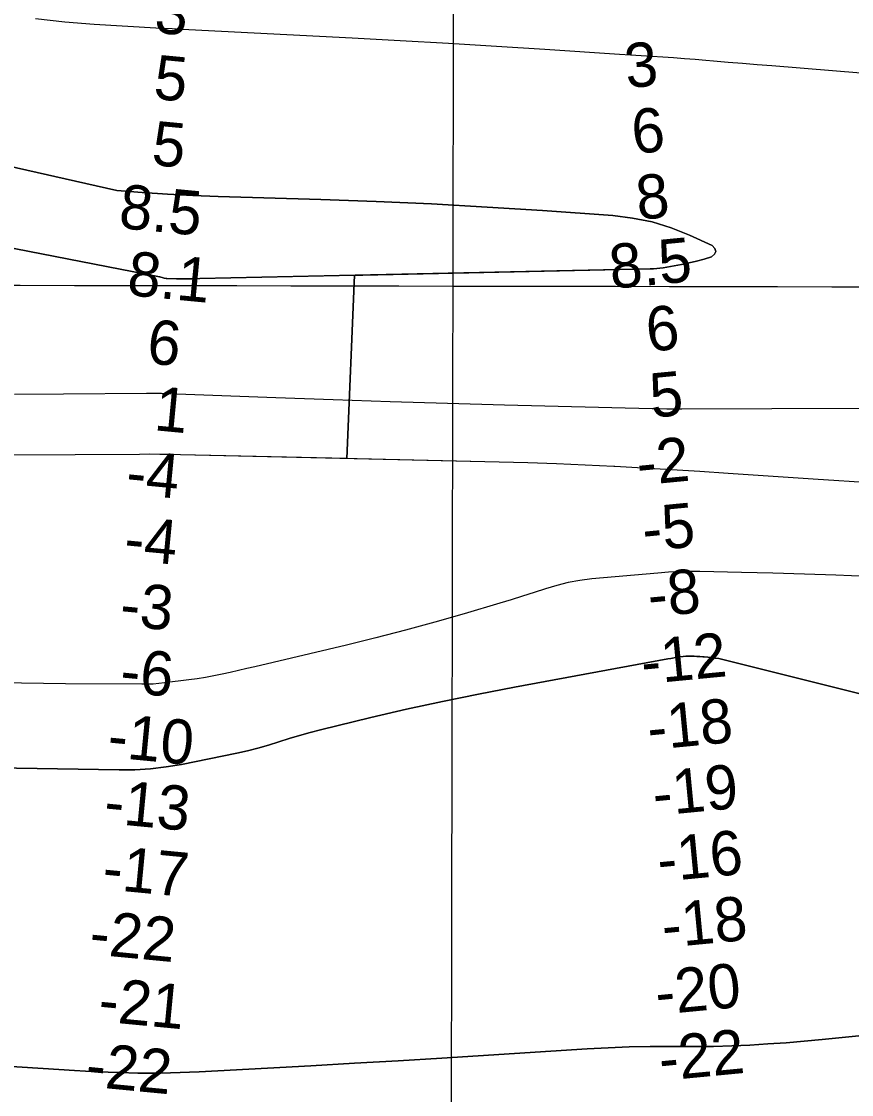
# Model space of a CAD drawing. Extents: x 3187622 to 3225504, y 800805 to 826213.
# Drawn here: x 3212103 to 3213359, y 811041 to 812664 of the extents above; entities that cross this region are included whole.
import ezdxf

# ---------------------------------------------------------------- set-up
doc = ezdxf.new("R2010")
doc.units = 0
for name, color, linetype in [('V-GRID-MAJR', 7, 'Continuous'), ('V-RIVR-RANG', 7, 'Continuous'), ('V-TOPO-DPTH', 7, 'Continuous'), ('V-TOPO-MINR', 7, 'Continuous'), ('V-TOPO-WATR', 7, 'Continuous')]:
    doc.layers.add(name, color=color, linetype=linetype)

msp = doc.modelspace()

# ---------------------------------------------------------------- linework, layer by layer
at = {"layer": 'V-GRID-MAJR'}
for points in [[(3212744.301, 806204.817), (3212755.758, 812263.939), (3212767.22, 818326.145), (3212778.683, 824388.39), (3212778.6890000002, 824391.435)], [(3191808.85, 812309.639), (3197045.574, 812297.071), (3202282.3000000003, 812285.265), (3207519.028, 812274.221), (3212755.758, 812263.939), (3217992.489, 812254.4180000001), (3223229.221, 812245.659), (3223229.222, 812245.659)]]:
    msp.add_spline(points, degree=3, dxfattribs=at)
at = {"layer": 'V-TOPO-DPTH'}
for points in [[(3213124.2096294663, 812301.4034045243), (3213135.5161530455, 812304.5248736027), (3213146.73731042, 812307.9848350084), (3213151.078814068, 812312.0717535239), (3213153.073888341, 812316.2867172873), (3213151.549318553, 812320.6937489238), (3213147.67831939, 812325.2288258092), (3213113.6491750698, 812340.8544597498), (3213085.5347199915, 812351.9571886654), (3213056.8835683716, 812360.9613088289), (3213027.42737194, 812366.8175158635), (3212997.434478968, 812370.5751141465), (3212890.827151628, 812378.0799377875), (3212807.0913688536, 812383.4576629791), (3212723.321364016, 812388.1486877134), (3212639.5000260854, 812391.809661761), (3212555.6444660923, 812394.7839353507), (3212400.433901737, 812399.3340989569), (3212362.081122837, 812400.7998660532), (3212323.755140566, 812402.7197337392), (3212285.4693532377, 812405.3207523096), (3212247.2103625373, 812408.3758714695), (3211681.97743405, 812535.8806850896)], [(3211681.97743405, 812535.8806850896), (3212247.2103625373, 812408.3758714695), (3212285.4693532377, 812405.3207523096), (3212323.755140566, 812402.7197337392), (3212362.081122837, 812400.7998660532), (3212400.433901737, 812399.3340989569), (3212555.6444660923, 812394.7839353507), (3212639.5000260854, 812391.809661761), (3212723.321364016, 812388.1486877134), (3212807.0913688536, 812383.4576629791), (3212890.827151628, 812378.0799377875), (3212997.434478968, 812370.5751141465), (3213027.42737194, 812366.8175158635), (3213056.8835683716, 812360.9613088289), (3213085.5347199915, 812351.9571886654), (3213113.6491750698, 812340.8544597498), (3213147.67831939, 812325.2288258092), (3213151.549318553, 812320.6937489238), (3213153.073888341, 812316.2867172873), (3213151.078814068, 812312.0717535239), (3213146.73731042, 812307.9848350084), (3213135.5161530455, 812304.5248736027), (3213124.2096294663, 812301.4034045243)], [(3211200.8674051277, 812426.2247852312), (3211248.523569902, 812427.7146472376), (3211483.615986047, 812424.7654778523), (3211530.052720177, 812423.4862822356), (3211576.4314829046, 812421.2808646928), (3212311.536452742, 812277.9687734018), (3212312.408432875, 812277.6115832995), (3212317.113142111, 812276.244828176), (3212318.5715410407, 812275.8833052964), (3212321.529916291, 812275.4340483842), (3212323.0298926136, 812275.346314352), (3212337.6269795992, 812275.0734643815), (3212346.4344643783, 812274.9619562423), (3212355.2418494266, 812274.9212555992), (3212364.049084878, 812274.9867662), (3212372.856220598, 812275.1230842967), (3212606.499332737, 812280.148793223)], [(3213124.2096294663, 812301.4034045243), (3213112.7750565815, 812298.7896739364), (3213101.2551174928, 812296.5144356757), (3213073.3940720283, 812291.6557080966), (3213068.5956042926, 812290.9306931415), (3213063.7829300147, 812290.3515551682), (3213058.9489459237, 812289.9912326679), (3213054.10075529, 812289.77678715), (3212372.856220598, 812275.1230842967), (3212364.049084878, 812274.9867662), (3212355.2418494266, 812274.9212555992), (3212346.4344643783, 812274.9619562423), (3212337.6269795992, 812275.0734643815), (3212323.0298926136, 812275.346314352), (3212321.529916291, 812275.4340483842), (3212318.5715410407, 812275.8833052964), (3212317.113142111, 812276.244828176), (3212312.408432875, 812277.6115832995), (3212311.536452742, 812277.9687734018), (3211576.4314829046, 812421.2808646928), (3211530.052720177, 812423.4862822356), (3211483.615986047, 812424.7654778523), (3211248.523569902, 812427.7146472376), (3211200.8674051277, 812426.2247852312)], [(3212619.5169165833, 812280.4288039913), (3213054.10075529, 812289.77678715), (3213058.9489459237, 812289.9912326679), (3213063.7829300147, 812290.3515551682), (3213068.5956042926, 812290.9306931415), (3213073.3940720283, 812291.6557080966), (3213101.2551174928, 812296.5144356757), (3213112.7750565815, 812298.7896739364), (3213124.2096294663, 812301.4034045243)], [(3212606.499332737, 812280.148793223), (3212594.979241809, 812002.9726104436), (3212343.284771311, 812008.8403475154), (3212327.7699432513, 812009.1307085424), (3212312.2543555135, 812009.325992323), (3212296.7376282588, 812009.378660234), (3212281.2201413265, 812009.3362508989), (3212086.6146779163, 812007.9099952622), (3211997.4303544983, 812007.7305228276), (3211908.2525997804, 812008.1831409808), (3211819.0846981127, 812009.5838950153), (3211729.923365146, 812011.6167396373), (3211566.3694480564, 812016.2157996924), (3211558.998018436, 812016.528810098), (3211551.6372578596, 812016.9822254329), (3211544.292500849, 812017.6462481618), (3211536.958412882, 812018.4506758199), (3211398.6333835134, 812035.6312759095), (3211322.232093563, 812045.71305472), (3211245.9471352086, 812056.5698123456), (3211169.8366742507, 812068.5890381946)], [(3213393.620105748, 811965.7883844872), (3213300.6049958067, 811971.6206768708), (3213171.6858553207, 811980.5014337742), (3213128.8350365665, 811983.3497546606), (3213085.975856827, 811986.060643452), (3213043.1041356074, 811988.5653841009), (3213000.224053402, 811990.9326926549), (3212999.145008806, 811990.9896619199), (3212955.7118320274, 811993.090472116), (3212912.2689220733, 811994.9354573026), (3212868.811412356, 811996.3967049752), (3212825.3441694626, 811997.6021276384), (3212610.599835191, 812002.6084485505), (3212594.979241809, 812002.9726104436), (3212606.499332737, 812280.148793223), (3212619.5169165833, 812280.4288039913)], [(3213393.620105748, 811965.7883844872), (3213300.6049958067, 811971.6206768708), (3213171.6858553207, 811980.5014337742), (3213128.8350365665, 811983.3497546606), (3213085.975856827, 811986.060643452), (3213043.1041356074, 811988.5653841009), (3213000.224053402, 811990.9326926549), (3212999.145008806, 811990.9896619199), (3212955.7118320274, 811993.090472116), (3212912.2689220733, 811994.9354573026), (3212868.811412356, 811996.3967049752), (3212825.3441694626, 811997.6021276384), (3212343.284771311, 812008.8403475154), (3212327.7699432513, 812009.1307085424), (3212312.2543555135, 812009.325992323), (3212296.7376282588, 812009.378660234), (3212281.2201413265, 812009.3362508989), (3212086.6146779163, 812007.9099952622)], [(3211753.6380738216, 811540.1846306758), (3212250.641310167, 811531.8690722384), (3212274.397625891, 811532.2371894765), (3212298.06209644, 811533.6179086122), (3212321.5887992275, 811536.5175305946), (3212345.023656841, 811540.4297544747), (3212428.482892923, 811557.1427434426), (3212444.5822456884, 811560.6991751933), (3212460.5685440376, 811564.6746784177), (3212476.3852607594, 811569.2787888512), (3212492.0889230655, 811574.3019707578), (3212507.7714116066, 811579.4209447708), (3212523.538981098, 811584.2475720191), (3212539.4341720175, 811588.6356791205), (3212555.414443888, 811592.7314394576), (3212631.3242499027, 811611.0704579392), (3212685.419539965, 811623.6631659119), (3212739.643002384, 811635.652379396), (3212794.058723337, 811646.7363511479), (3212848.6026166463, 811657.2168284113), (3213080.7510178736, 811699.8207755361), (3213085.359843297, 811700.6786895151), (3213087.662489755, 811701.1170029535), (3213092.2684136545, 811701.9881440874), (3213094.5766513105, 811702.3918399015), (3213099.209434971, 811703.101416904), (3213103.7657929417, 811703.7377410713), (3213108.049166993, 811704.0838113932), (3213109.4833357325, 811704.0979372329), (3213115.679403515, 811704.0178281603), (3213120.211085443, 811703.9081406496), (3213124.739330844, 811703.730447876), (3213129.2624214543, 811703.4507472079), (3213133.7820755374, 811703.1030412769), (3213135.7568139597, 811702.9287102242), (3213141.256670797, 811702.4022384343), (3213146.7504160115, 811701.8217453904), (3213152.2349937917, 811701.1602204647), (3213157.7134599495, 811700.4446742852), (3213650.2000646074, 811577.2699576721)], [(3213650.2000646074, 811577.2699576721), (3213157.7134599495, 811700.4446742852), (3213152.2349937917, 811701.1602204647), (3213146.7504160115, 811701.8217453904), (3213141.256670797, 811702.4022384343), (3213135.7568139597, 811702.9287102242), (3213133.7820755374, 811703.1030412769), (3213129.2624214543, 811703.4507472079), (3213124.739330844, 811703.730447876), (3213120.211085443, 811703.9081406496), (3213115.679403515, 811704.0178281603), (3213109.4833357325, 811704.0979372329), (3213108.049166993, 811704.0838113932), (3213103.7657929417, 811703.7377410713), (3213099.209434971, 811703.101416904), (3213094.5766513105, 811702.3918399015), (3213092.2684136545, 811701.9881440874), (3213087.662489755, 811701.1170029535), (3213085.359843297, 811700.6786895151), (3213080.7510178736, 811699.8207755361), (3212848.6026166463, 811657.2168284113), (3212794.058723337, 811646.7363511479), (3212739.643002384, 811635.652379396), (3212685.419539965, 811623.6631659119), (3212631.3242499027, 811611.0704579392), (3212555.414443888, 811592.7314394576), (3212539.4341720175, 811588.6356791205), (3212523.538981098, 811584.2475720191), (3212507.7714116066, 811579.4209447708), (3212492.0889230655, 811574.3019707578), (3212476.3852607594, 811569.2787888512), (3212460.5685440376, 811564.6746784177), (3212444.5822456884, 811560.6991751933), (3212428.482892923, 811557.1427434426), (3212345.023656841, 811540.4297544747), (3212321.5887992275, 811536.5175305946), (3212298.06209644, 811533.6179086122), (3212274.397625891, 811532.2371894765), (3212250.641310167, 811531.8690722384), (3211753.6380738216, 811540.1846306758)], [(3211509.8180970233, 811120.306678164), (3212183.0179463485, 811077.1685473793), (3212199.9888075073, 811076.1746547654), (3212216.965354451, 811075.3051458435), (3212233.950430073, 811074.6222124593), (3212250.9411914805, 811074.0636627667), (3212279.134152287, 811073.2918854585), (3212282.0328211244, 811073.2303879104), (3212284.9316529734, 811073.1926815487), (3212287.83072934, 811073.1906619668), (3212290.7299687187, 811073.2124335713), (3212313.8381444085, 811073.528218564), (3212328.2887961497, 811073.8101350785), (3212342.735718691, 811074.204553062), (3212357.1770474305, 811074.7677232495), (3212371.6146469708, 811075.443394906), (3212474.8085430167, 811080.8771405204), (3212540.834100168, 811084.4607502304), (3212606.851400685, 811088.1865731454), (3212672.856316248, 811092.1257158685), (3212738.8529751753, 811096.2070717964), (3212958.4264259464, 811110.1420794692), (3212990.289185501, 811111.8125047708), (3213022.164441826, 811113.0152979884), (3213054.0584433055, 811113.5166430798), (3213085.964941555, 811113.5503560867), (3213094.8345045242, 811113.4621480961), (3213122.3101544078, 811113.4457586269), (3213149.7785435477, 811113.7716397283), (3213177.2360415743, 811114.6109266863), (3213204.6862788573, 811115.7924842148), (3213232.116141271, 811117.4265579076), (3213259.5261131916, 811119.3213159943), (3213286.9062493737, 811121.6071006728), (3213314.266495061, 811124.1535697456), (3213919.346034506, 811184.8284194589)], [(3213919.346034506, 811184.8284194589), (3213314.266495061, 811124.1535697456), (3213286.9062493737, 811121.6071006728), (3213259.5261131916, 811119.3213159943), (3213232.116141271, 811117.4265579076), (3213204.6862788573, 811115.7924842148), (3213177.2360415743, 811114.6109266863), (3213149.7785435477, 811113.7716397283), (3213122.3101544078, 811113.4457586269), (3213094.8345045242, 811113.4621480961), (3213085.964941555, 811113.5503560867), (3213054.0584433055, 811113.5166430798), (3213022.164441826, 811113.0152979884), (3212990.289185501, 811111.8125047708), (3212958.4264259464, 811110.1420794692), (3212738.8529751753, 811096.2070717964), (3212672.856316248, 811092.1257158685), (3212606.851400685, 811088.1865731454), (3212540.834100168, 811084.4607502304), (3212474.8085430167, 811080.8771405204), (3212371.6146469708, 811075.443394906), (3212357.1770474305, 811074.7677232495), (3212342.735718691, 811074.204553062), (3212328.2887961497, 811073.8101350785), (3212313.8381444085, 811073.528218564), (3212290.7299687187, 811073.2124335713), (3212287.83072934, 811073.1906619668), (3212284.9316529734, 811073.1926815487), (3212282.0328211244, 811073.2303879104), (3212279.134152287, 811073.2918854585), (3212250.9411914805, 811074.0636627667), (3212233.950430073, 811074.6222124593), (3212216.965354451, 811075.3051458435), (3212199.9888075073, 811076.1746547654), (3212183.0179463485, 811077.1685473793), (3211509.8180970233, 811120.306678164)]]:
    msp.add_lwpolyline(points, dxfattribs=at)
at = {"layer": 'V-TOPO-MINR'}
for points in [[(3212124.3395115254, 812668.6177701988), (3212168.500783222, 812663.4829238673), (3212212.8784309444, 812659.865724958), (3212306.1201077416, 812654.6910736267), (3212318.577362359, 812654.0063312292), (3212331.0350884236, 812653.3303629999), (3212343.4935216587, 812652.6675560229), (3212355.952426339, 812652.0135232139), (3212602.8966075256, 812639.1809338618), (3212675.8211597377, 812635.2431032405), (3212748.7341346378, 812631.1081932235), (3212821.6297435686, 812626.6776641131), (3212894.5137751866, 812622.0500556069), (3213007.566866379, 812614.6418384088), (3213023.916375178, 812613.5816880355), (3213040.2668254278, 812612.5364238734), (3213056.618687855, 812611.513489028), (3213072.9714917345, 812610.5054403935), (3213089.320227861, 812609.4441770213), (3213105.6625997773, 812608.2970867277), (3213121.995425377, 812607.021256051), (3213138.321886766, 812605.6595984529), (3213149.6877451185, 812604.6665556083), (3213171.6942658, 812602.7666878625), (3213193.703325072, 812600.8970741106), (3213215.716192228, 812599.0728413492), (3213237.731597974, 812597.2788625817), (3213421.536138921, 812582.4918249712)], [(3213510.3094304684, 812079.1972384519), (3213101.9165096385, 812077.7596735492), (3213090.622148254, 812077.7690648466), (3213079.3285066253, 812077.8439779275), (3213068.0359446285, 812078.0171736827), (3213056.744102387, 812078.2558912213), (3212833.6775817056, 812083.9428879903), (3212747.203493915, 812086.3066689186), (3212660.736112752, 812088.88248114), (3212574.2787915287, 812091.7763403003), (3212487.8281769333, 812094.8822307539), (3212337.842452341, 812100.5469645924), (3212326.388555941, 812100.901374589), (3212314.9330945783, 812101.1516400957), (3212303.47528577, 812101.2456888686), (3212292.0159119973, 812101.2355931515), (3212166.655112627, 812100.2704081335), (3212092.5156979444, 812099.988758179)], [(3213393.620105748, 811965.7883844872), (3213300.6049958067, 811971.6206768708), (3213171.6858553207, 811980.5014337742), (3213128.8350365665, 811983.3497546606), (3213085.975856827, 811986.060643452), (3213043.1041356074, 811988.5653841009), (3213000.224053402, 811990.9326926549), (3212999.145008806, 811990.9896619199), (3212955.7118320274, 811993.090472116), (3212912.2689220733, 811994.9354573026), (3212868.811412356, 811996.3967049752), (3212825.3441694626, 811997.6021276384), (3212343.284771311, 812008.8403475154), (3212327.7699432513, 812009.1307085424), (3212312.2543555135, 812009.325992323), (3212296.7376282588, 812009.378660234), (3212281.2201413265, 812009.3362508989), (3212086.6146779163, 812007.9099952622)], [(3213382.065289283, 811824.7853813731), (3213334.607075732, 811826.548474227), (3213287.1434006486, 811828.1328090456), (3213239.6715332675, 811829.4490068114), (3213192.1942043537, 811830.5864465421), (3213128.891720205, 811831.9241330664), (3213113.0703512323, 811831.9977141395), (3213097.260705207, 811831.7242518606), (3213081.4686436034, 811830.9302245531), (3213065.6883049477, 811829.7891538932), (3212965.4963910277, 811820.8826066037), (3212947.640570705, 811818.6404511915), (3212929.9644892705, 811815.5516264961), (3212912.558016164, 811811.1927978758), (3212895.3312819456, 811805.9872999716), (3212878.205753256, 811800.2497362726), (3212861.033255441, 811794.6596753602), (3212843.7903039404, 811789.290868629), (3212826.5003833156, 811784.0695646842), (3212772.6469196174, 811768.18368801), (3212728.297848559, 811755.4961626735), (3212683.8192872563, 811743.2963964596), (3212639.1464905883, 811731.82826893), (3212594.344203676, 811720.8479005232), (3212456.060411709, 811688.1573431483), (3212443.633289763, 811685.2449937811), (3212431.198779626, 811682.3648252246), (3212418.7531872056, 811679.5329278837), (3212406.300206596, 811676.7332113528), (3212393.8102827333, 811674.1393837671), (3212381.278570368, 811671.7874256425), (3212368.684175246, 811669.7982717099), (3212356.047991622, 811668.0509872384), (3212319.2586461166, 811663.5043515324), (3212310.6670328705, 811662.6094902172), (3212302.062395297, 811661.9348486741), (3212293.4382212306, 811661.5905367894), (3212284.801022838, 811661.4664446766), (3212169.4263129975, 811662.0219761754), (3212103.1161448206, 811662.988658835), (3212036.838197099, 811664.8176224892)], [(3213650.2000646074, 811577.2699576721), (3213157.7134599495, 811700.4446742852), (3213152.2349937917, 811701.1602204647), (3213146.7504160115, 811701.8217453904), (3213141.256670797, 811702.4022384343), (3213135.7568139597, 811702.9287102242), (3213133.7820755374, 811703.1030412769), (3213129.2624214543, 811703.4507472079), (3213124.739330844, 811703.730447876), (3213120.211085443, 811703.9081406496), (3213115.679403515, 811704.0178281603), (3213109.4833357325, 811704.0979372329), (3213108.049166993, 811704.0838113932), (3213103.7657929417, 811703.7377410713), (3213099.209434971, 811703.101416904), (3213094.5766513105, 811702.3918399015), (3213092.2684136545, 811701.9881440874), (3213087.662489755, 811701.1170029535), (3213085.359843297, 811700.6786895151), (3213080.7510178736, 811699.8207755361), (3212848.6026166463, 811657.2168284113), (3212794.058723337, 811646.7363511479), (3212739.643002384, 811635.652379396), (3212685.419539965, 811623.6631659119), (3212631.3242499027, 811611.0704579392), (3212555.414443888, 811592.7314394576), (3212539.4341720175, 811588.6356791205), (3212523.538981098, 811584.2475720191), (3212507.7714116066, 811579.4209447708), (3212492.0889230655, 811574.3019707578), (3212476.3852607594, 811569.2787888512), (3212460.5685440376, 811564.6746784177), (3212444.5822456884, 811560.6991751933), (3212428.482892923, 811557.1427434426), (3212345.023656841, 811540.4297544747), (3212321.5887992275, 811536.5175305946), (3212298.06209644, 811533.6179086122), (3212274.397625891, 811532.2371894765), (3212250.641310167, 811531.8690722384), (3211753.6380738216, 811540.1846306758)], [(3213919.346034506, 811184.8284194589), (3213314.266495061, 811124.1535697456), (3213286.9062493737, 811121.6071006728), (3213259.5261131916, 811119.3213159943), (3213232.116141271, 811117.4265579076), (3213204.6862788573, 811115.7924842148), (3213177.2360415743, 811114.6109266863), (3213149.7785435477, 811113.7716397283), (3213122.3101544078, 811113.4457586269), (3213094.8345045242, 811113.4621480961), (3213085.964941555, 811113.5503560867), (3213054.0584433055, 811113.5166430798), (3213022.164441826, 811113.0152979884), (3212990.289185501, 811111.8125047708), (3212958.4264259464, 811110.1420794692), (3212738.8529751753, 811096.2070717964), (3212672.856316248, 811092.1257158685), (3212606.851400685, 811088.1865731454), (3212540.834100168, 811084.4607502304), (3212474.8085430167, 811080.8771405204), (3212371.6146469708, 811075.443394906), (3212357.1770474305, 811074.7677232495), (3212342.735718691, 811074.204553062), (3212328.2887961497, 811073.8101350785), (3212313.8381444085, 811073.528218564), (3212290.7299687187, 811073.2124335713), (3212287.83072934, 811073.1906619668), (3212284.9316529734, 811073.1926815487), (3212282.0328211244, 811073.2303879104), (3212279.134152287, 811073.2918854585), (3212250.9411914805, 811074.0636627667), (3212233.950430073, 811074.6222124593), (3212216.965354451, 811075.3051458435), (3212199.9888075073, 811076.1746547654), (3212183.0179463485, 811077.1685473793), (3211509.8180970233, 811120.306678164)]]:
    msp.add_lwpolyline(points, dxfattribs=at)
at = {"layer": 'V-TOPO-WATR'}
for points in [[(3211681.97743405, 812535.8806850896), (3212247.2103625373, 812408.3758714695), (3212285.4693532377, 812405.3207523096), (3212323.755140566, 812402.7197337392), (3212362.081122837, 812400.7998660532), (3212400.433901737, 812399.3340989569), (3212555.6444660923, 812394.7839353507), (3212639.5000260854, 812391.809661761), (3212723.321364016, 812388.1486877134), (3212807.0913688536, 812383.4576629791), (3212890.827151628, 812378.0799377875), (3212997.434478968, 812370.5751141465), (3213027.42737194, 812366.8175158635), (3213056.8835683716, 812360.9613088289), (3213085.5347199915, 812351.9571886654), (3213113.6491750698, 812340.8544597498), (3213147.67831939, 812325.2288258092), (3213151.549318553, 812320.6937489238), (3213153.073888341, 812316.2867172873), (3213151.078814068, 812312.0717535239), (3213146.73731042, 812307.9848350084), (3213135.5161530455, 812304.5248736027), (3213124.2096294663, 812301.4034045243)], [(3213124.2096294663, 812301.4034045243), (3213112.7750565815, 812298.7896739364), (3213101.2551174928, 812296.5144356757), (3213073.3940720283, 812291.6557080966), (3213068.5956042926, 812290.9306931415), (3213063.7829300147, 812290.3515551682), (3213058.9489459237, 812289.9912326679), (3213054.10075529, 812289.77678715), (3212372.856220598, 812275.1230842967), (3212364.049084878, 812274.9867662), (3212355.2418494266, 812274.9212555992), (3212346.4344643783, 812274.9619562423), (3212337.6269795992, 812275.0734643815), (3212323.0298926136, 812275.346314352), (3212321.529916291, 812275.4340483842), (3212318.5715410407, 812275.8833052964), (3212317.113142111, 812276.244828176), (3212312.408432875, 812277.6115832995), (3212311.536452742, 812277.9687734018), (3211576.4314829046, 812421.2808646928), (3211530.052720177, 812423.4862822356), (3211483.615986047, 812424.7654778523), (3211248.523569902, 812427.7146472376), (3211200.8674051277, 812426.2247852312)]]:
    msp.add_lwpolyline(points, dxfattribs=at)

# ---------------------------------------------------------------- texts
at = {"layer": 'V-RIVR-RANG'}
for s, height, rotation, p in [('3', 67, 354.54747222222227, (3212302.583783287, 812647.377973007)), ('3', 67, 5.489333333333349, (3213018.466210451, 812563.0355368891)), ('5', 67, 354.54747222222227, (3212301.242299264, 812547.2705854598)), ('6', 67, 5.489333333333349, (3213028.902048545, 812463.6043360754)), ('5', 67, 354.54747222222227, (3212298.326299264, 812447.3125854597)), ('8', 67, 5.489333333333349, (3213035.661908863, 812363.8188695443)), ('8.5', 67, 354.54747222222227, (3212248.669991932, 812351.8170826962)), ('8.5', 66.99999999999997, 5.489333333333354, (3212995.1591977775, 812259.492415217)), ('8.1', 67, 354.54747222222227, (3212261.2465657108, 812250.3802718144)), ('6', 67, 5.489333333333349, (3213050.757048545, 812164.4013360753)), ('6', 67, 354.54747222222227, (3212291.152815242, 812147.2901979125)), ('5', 67, 5.489333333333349, (3213056.466629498, 812064.5159364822)), ('1', 67, 354.54747222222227, (3212302.153873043, 812046.0037745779)), ('-2', 67, 5.489333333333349, (3213036.4443660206, 811962.1566768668)), ('-4', 67, 354.54747222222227, (3212259.3248016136, 811949.8565924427)), ('-5', 67, 5.489333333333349, (3213044.779645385, 811862.5236099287)), ('-4', 67, 354.54747222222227, (3212256.408801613, 811849.8985924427)), ('-8', 67, 5.489333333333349, (3213053.1149247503, 811762.890542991)), ('-3', 67, 354.54747222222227, (3212250.0781836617, 811750.2674321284)), ('-12', 67, 5.489333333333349, (3213043.0703152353, 811661.4901474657)), ('-6', 67, 354.54747222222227, (3212250.3132156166, 811650.0086570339)), ('-18', 67, 5.489333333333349, (3213052.4558739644, 811561.9580135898)), ('-10', 67, 354.54747222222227, (3212231.379469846, 811551.5805970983)), ('-19', 67, 5.489333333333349, (3213060.5295834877, 811462.2997133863)), ('-13', 67, 354.54747222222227, (3212226.100195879, 811451.8491784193)), ('-16', 67, 5.489333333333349, (3213067.552013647, 811362.5404801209)), ('-17', 67, 354.54747222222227, (3212223.7093678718, 811351.8410492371)), ('-18', 67, 5.489333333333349, (3213074.311873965, 811262.7550135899)), ('-22', 67, 354.54747222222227, (3212203.986864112, 811253.4881830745)), ('-20', 67, 5.489333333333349, (3213064.529834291, 811161.3808513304)), ('-21', 67, 354.54747222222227, (3212217.613781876, 811151.951113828)), ('-22', 67, 5.489333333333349, (3213069.976845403, 811061.4702184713)), ('-22', 67, 354.54747222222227, (3212198.154864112, 811053.5731830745))]:
    msp.add_text(s, height=height, rotation=rotation, dxfattribs=at).set_placement(p)

doc.saveas('drawing.dxf')
